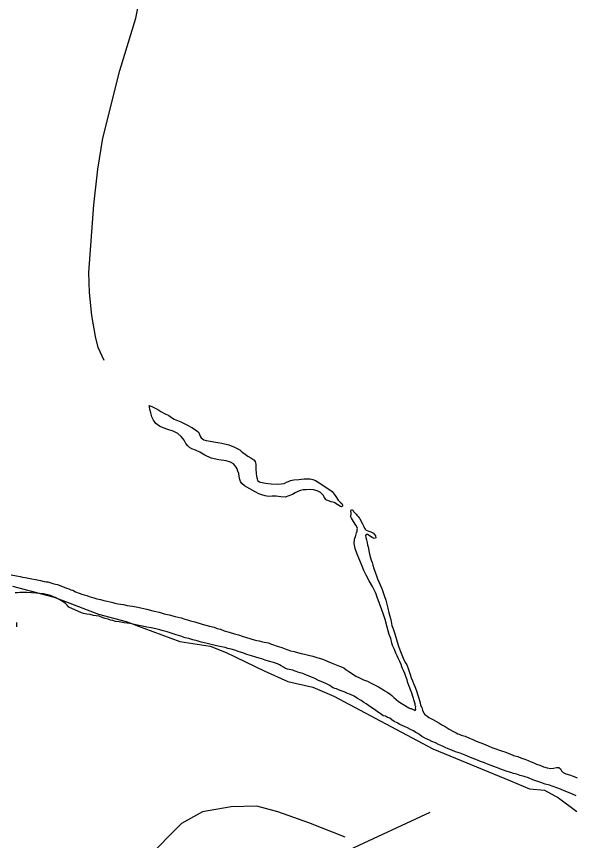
# Model space of a CAD drawing. Extents: x 1662474 to 1856135, y 779280 to 917889.
# Drawn here: x 1728466 to 1729685, y 797613 to 799413 of the extents above; entities that cross this region are included whole.
import ezdxf

# ---------------------------------------------------------------- set-up
doc = ezdxf.new("R2010")
doc.units = 0
for name, color, linetype in [('Exist Boundary Political City Limit New', 7, 'Continuous'), ('Exist Hydrographic Lake Shore', 7, 'Continuous'), ('Exist Hydrographic Misc Water Feature', 7, 'Continuous'), ('Map Preparation Boundary City Limit Buffer Line', 7, 'Continuous')]:
    doc.layers.add(name, color=color, linetype=linetype)

msp = doc.modelspace()

# ---------------------------------------------------------------- linework, layer by layer
at = {"layer": 'Exist Boundary Political City Limit New'}
msp.add_lwpolyline([(1728456.9, 798168.1), (1728548.2, 798144.3), (1728645.1, 798107.1), (1728704.9, 798091.3), (1728743.9, 798076.7), (1728822.5, 798047.4), (1728888.9, 798037.1), (1728923.6, 798023.6), (1729007.1, 797983.4), (1729058.4, 797960.2), (1729113.1, 797947.5), (1729158.9, 797928), (1729375.2, 797812.8), (1729545.2, 797742.7), (1729586.6, 797725.6), (1729619.6, 797722.6), (1729650, 797706.1), (1729689.6, 797675.7)], dxfattribs=at)
at = {"layer": 'Exist Hydrographic Lake Shore'}
for points in [[(1729138.5, 798361.7), (1729135.4, 798367.2), (1729129.6, 798372.7), (1729122.2, 798376.4), (1729114.4, 798378.8), (1729106.2, 798379.5), (1729098.6, 798379), (1729092.1, 798378.5), (1729086, 798377.2), (1729080.2, 798374.8), (1729074.8, 798372.4), (1729068.5, 798368.8), (1729060.9, 798365.4), (1729052.5, 798362.8), (1729043, 798363.2), (1729032.8, 798364.8), (1729024.4, 798364.8), (1729016.5, 798364.3), (1729008.9, 798365.9), (1729001.5, 798368), (1728995.2, 798370.3), (1728987.4, 798374.2), (1728975.2, 798381.1), (1728964, 798387.7), (1728957.8, 798392.4), (1728955.4, 798396.6), (1728953.5, 798401.6), (1728951.9, 798407.9), (1728951.4, 798414.4), (1728949.5, 798419.7), (1728948, 798424.7), (1728945.9, 798428.4), (1728943.2, 798431.5), (1728939.6, 798435.4), (1728933.5, 798439.4), (1728923.4, 798442), (1728907.6, 798444.4), (1728891.2, 798448.1), (1728877.1, 798454.3), (1728866.4, 798460.9), (1728856.4, 798465.4), (1728848.8, 798468.5), (1728843.5, 798471.1), (1728840.1, 798474.8), (1728835.9, 798480.3), (1728831.8, 798487.1), (1728825.6, 798495.2), (1728817.8, 798502.1), (1728807.6, 798507.1), (1728796.2, 798510.5), (1728786.2, 798513.9), (1728777.9, 798518.1), (1728770.2, 798523.9), (1728764.8, 798530.7), (1728761.4, 798538.3), (1728759, 798546.7), (1728757.1, 798554.3), (1728756.1, 798560.4), (1728755.6, 798562.8), (1728758, 798562.2), (1728762.6, 798560.1), (1728768.8, 798557.2), (1728774.2, 798554.1), (1728780.8, 798550.1), (1728789.2, 798545.7), (1728798.1, 798540.9), (1728804.4, 798536.5), (1728809.9, 798532.8), (1728817.2, 798529.9), (1728824.4, 798527.3), (1728830.4, 798524.4), (1728837.8, 798520.5), (1728848.8, 798514.7), (1728859, 798508.4), (1728864, 798503.7), (1728865.2, 798499.5), (1728867.1, 798495.8), (1728869, 798492.4), (1728871.9, 798490), (1728875.2, 798487.9), (1728880.2, 798486.4), (1728888.6, 798484.8), (1728900.8, 798483.2), (1728914.6, 798480.8), (1728929.6, 798476.9), (1728941.6, 798472.2), (1728949.2, 798468.5), (1728953.5, 798465.9), (1728956.6, 798463.5), (1728960.4, 798460.4), (1728965.2, 798456.7), (1728971.4, 798452.5), (1728977.9, 798448.3), (1728984, 798444.4), (1728986.9, 798440.7), (1728988.4, 798434.6), (1728988.6, 798424.9), (1728989.2, 798414.7), (1728990, 798408.9), (1728990.8, 798405.2)], [(1728990.8, 798405.2), (1728991.5, 798402.4), (1728992.1, 798400), (1728993.1, 798398.4), (1728996.2, 798396.3), (1728998.6, 798395.8), (1729002.4, 798394.5), (1729009.6, 798393.2), (1729022, 798392.1), (1729035.1, 798391.1), (1729044.2, 798391.6), (1729050.4, 798392.9), (1729055.6, 798395.2), (1729060, 798396.9), (1729064.2, 798399.2), (1729071.6, 798400.8), (1729082.6, 798401.6), (1729093.9, 798402.4), (1729102, 798402.4), (1729107.2, 798402.4), (1729112.8, 798401.6), (1729119.1, 798399.2), (1729125.1, 798395.2), (1729132.5, 798390.6), (1729140.4, 798385.3), (1729148.2, 798380.1), (1729155.6, 798375.1), (1729160, 798369.6), (1729163, 798364.1), (1729164.5, 798361.7), (1729166.9, 798358), (1729168.2, 798356.2), (1729172.1, 798352.5), (1729173.8, 798350.7), (1729176.1, 798348.8), (1729178.1, 798345.1), (1729177.6, 798342.8), (1729175.5, 798341.8), (1729173.8, 798342.2), (1729167.9, 798346.2), (1729160, 798350.9), (1729156.9, 798352), (1729153, 798352.8), (1729150.9, 798353.3), (1729145.6, 798355.1), (1729143.2, 798355.9), (1729141.4, 798357.8), (1729138.5, 798361.7)], [(1729332.8, 797923.6), (1729331.8, 797927.3), (1729330.4, 797932), (1729328.9, 797937), (1729326.8, 797941.8), (1729325.4, 797945.9), (1729323.2, 797951.2), (1729320.6, 797957.2), (1729318.9, 797963.5), (1729316.2, 797970.6), (1729314.1, 797977.2), (1729311.5, 797983.8), (1729309.1, 797988.4), (1729307.5, 797992.1), (1729305.8, 797996.9), (1729302.9, 798003.7), (1729299.4, 798010.8), (1729297.4, 798016.3), (1729294.8, 798021.5), (1729291.5, 798029.7), (1729287.9, 798037.2), (1729286, 798043.6), (1729284.8, 798048.1), (1729283.6, 798053.6), (1729280.2, 798062.5), (1729275.5, 798078.8), (1729270.9, 798095.3), (1729267.6, 798106.3), (1729264, 798116.2), (1729258.5, 798130.7), (1729253.8, 798144.4), (1729251.6, 798150.7), (1729249.9, 798154.3), (1729248, 798159.1), (1729243.5, 798167.8), (1729236.4, 798179.6), (1729229.4, 798192.4), (1729224.6, 798202.6), (1729221.2, 798212.1), (1729216, 798224.4), (1729209.9, 798238.1), (1729205.8, 798250.4), (1729203.6, 798261.7), (1729204.4, 798271.1), (1729206.8, 798279), (1729208.4, 798285.1), (1729209.6, 798288.4), (1729210.1, 798292.1), (1729210.5, 798294.5), (1729209.9, 798296.1), (1729207.2, 798301.3), (1729202.2, 798309.4), (1729197.6, 798317.1), (1729195.2, 798321.5), (1729196.8, 798324.4), (1729196.8, 798328.6), (1729195.8, 798331.8), (1729197.4, 798335.7), (1729200.5, 798334.1), (1729202.2, 798331.5), (1729204.4, 798328.9), (1729206, 798327.3), (1729207.9, 798325.8), (1729209.1, 798323.1), (1729212, 798320.5), (1729214.4, 798317.6), (1729216, 798315.8), (1729218, 798311.3), (1729221.8, 798304.8), (1729224.4, 798298.7), (1729226.2, 798295.2), (1729227.5, 798292.6), (1729229.6, 798290.8), (1729233.5, 798289.5), (1729240.1, 798287.1), (1729245.9, 798283.8), (1729250.1, 798277.9), (1729250.9, 798273.5), (1729247.2, 798272.4), (1729242.5, 798274.3), (1729239, 798276.9), (1729235.9, 798279.2), (1729232.5, 798281.1), (1729229.6, 798281.1), (1729228.2, 798279.2), (1729228.9, 798274.8), (1729230.4, 798269.6), (1729232, 798263.5), (1729232.8, 798258), (1729233.8, 798254.1), (1729234.4, 798250.9), (1729235.6, 798245.7), (1729237.2, 798238.1), (1729238.8, 798229.9), (1729240.6, 798224.7), (1729242.5, 798219.7), (1729244.2, 798213.9), (1729246.6, 798206.6), (1729249.5, 798198.7), (1729252.5, 798191.1)], [(1728454.2, 798192.9), (1728465.6, 798190.8), (1728473.8, 798189.5), (1728479, 798187.9), (1728484.8, 798186.9), (1728488.4, 798186.1), (1728518.4, 798180.3), (1728526, 798178.8), (1728530.6, 798177.9), (1728534.1, 798177.4), (1728538.2, 798176.4), (1728544.9, 798174.3), (1728551.1, 798172.7), (1728554.9, 798171.7), (1728556.6, 798170.9), (1728559, 798170.1), (1728575.2, 798164.1), (1728580.2, 798162.5), (1728584.5, 798160.6), (1728588.4, 798159.3), (1728594.8, 798155.9), (1728602.4, 798153), (1728608.1, 798150.9), (1728613.4, 798149.6), (1728619.1, 798148.1), (1728624.6, 798145.7), (1728629.6, 798144.4), (1728634.4, 798142.8), (1728641.1, 798140.4), (1728648.8, 798139.1), (1728656.6, 798137), (1728663.8, 798135.7), (1728670.2, 798134.1)], [(1729252.5, 798191.1), (1729254.5, 798184.2), (1729257.1, 798177.7), (1729260, 798171.1), (1729263, 798164.3), (1729265.6, 798158.6), (1729267.6, 798152.5), (1729270, 798145.7), (1729272.4, 798137.6), (1729274.5, 798129.1), (1729276.9, 798120.2), (1729279.2, 798110), (1729281.9, 798100.6), (1729283.9, 798090.8), (1729286, 798082.4), (1729288.4, 798074.8), (1729291.2, 798066.4), (1729294.4, 798056.7), (1729297.6, 798046.4), (1729300.5, 798037), (1729302.9, 798028.9), (1729306, 798021.5), (1729309.1, 798014.7), (1729312.2, 798007.6), (1729315.8, 798000.8), (1729318.4, 797996.1), (1729320.4, 797990.8), (1729323.2, 797984), (1729325.6, 797975.1), (1729328, 797967.8), (1729330.6, 797961.7), (1729333.2, 797955.6), (1729335.6, 797949.1), (1729339.4, 797939.6), (1729342.8, 797929.9), (1729344.9, 797923.4), (1729346.4, 797918.6), (1729347.8, 797913.7), (1729348.5, 797908.4), (1729350.9, 797902.9), (1729352.5, 797897.6), (1729354, 797893.7), (1729355.4, 797890.8), (1729358, 797887.9), (1729362.1, 797884.8), (1729366.6, 797881.6), (1729370.8, 797879.2), (1729375.2, 797876.6), (1729382.1, 797873.5), (1729388.4, 797869.3), (1729394.8, 797865.6), (1729402, 797861.7), (1729411.2, 797855.9), (1729420.4, 797850.9), (1729426.5, 797847.5), (1729430.1, 797845.9), (1729432.8, 797844.9), (1729437.2, 797842.8), (1729445.6, 797840.2), (1729455.4, 797836.2), (1729462.6, 797833.1), (1729470.2, 797829.9), (1729480, 797826), (1729489.8, 797822.3), (1729497.4, 797818.9), (1729504.4, 797815.8), (1729512.8, 797812.9), (1729520.6, 797810), (1729527.5, 797807.9), (1729532.8, 797806.1), (1729537.8, 797803.9), (1729543.5, 797801.6), (1729551.6, 797798.4), (1729560.9, 797795.8), (1729568.8, 797792.4), (1729576, 797790.1), (1729583.6, 797787.1), (1729590.5, 797784.2), (1729596, 797781.9), (1729601.5, 797779.6), (1729608.9, 797777.2), (1729616.8, 797773.2), (1729625.1, 797771.1), (1729632.8, 797769.8), (1729639.2, 797770.9), (1729645.4, 797771.9), (1729650.4, 797771.7), (1729654, 797769.3), (1729656.6, 797764.8), (1729660.2, 797760.9), (1729666.1, 797758), (1729673.8, 797755.7), (1729681.9, 797752.8), (1729690.5, 797749.6)], [(1728770.2, 798074.8), (1728760, 798076.9), (1728750.1, 798079), (1728741.1, 798081.1), (1728733.2, 798082.4), (1728723.6, 798084.8), (1728713.1, 798086.6), (1728701.2, 798088.2), (1728690.2, 798090.3), (1728682.1, 798091.1), (1728676.1, 798092.9), (1728670.9, 798094), (1728665.6, 798095.8), (1728659, 798097.9), (1728652.5, 798100), (1728645.9, 798102.4), (1728639.6, 798103.7), (1728633.5, 798104.5), (1728626.8, 798106.1), (1728619.6, 798107.4), (1728612, 798108.7), (1728607.9, 798110), (1728580, 798122.6), (1728576.4, 798127.1), (1728572.4, 798130.7), (1728568.5, 798133.1), (1728565.6, 798135.4), (1728551.1, 798143.3), (1728548, 798144.4), (1728540.1, 798147.8), (1728534.4, 798149.1), (1728530.4, 798149.9), (1728527.5, 798150.9), (1728524.4, 798151.7), (1728520.8, 798151.7), (1728516, 798152.5), (1728508.6, 798153.3), (1728498.4, 798153.6), (1728488.4, 798154.1), (1728482.1, 798154.1), (1728476.9, 798154.1), (1728472.6, 798154.1), (1728468, 798153.6), (1728462.8, 798153.6)], [(1728670.2, 798134.1), (1728676.4, 798132.3), (1728680.2, 798131), (1728684, 798130.7), (1728687.9, 798129.9), (1728692.9, 798129.1), (1728699.1, 798128.1), (1728707.6, 798126), (1728718.9, 798124.4), (1728730.4, 798122.3), (1728740.1, 798120.2), (1728750.1, 798118.1), (1728763.8, 798114.7), (1728777.1, 798111.3), (1728787.9, 798108.1), (1728799.1, 798105.5), (1728812.2, 798102.1), (1728825.1, 798098.7), (1728833.5, 798096.1), (1728839.6, 798094.8), (1728845.6, 798092.7), (1728855.6, 798090.1), (1728871.4, 798085.3), (1728887.1, 798080.9), (1728897.6, 798078.5), (1728904.4, 798076.1), (1728911.2, 798074), (1728919.6, 798070.9), (1728930.6, 798068), (1728942, 798064.3), (1728950.4, 798061.7), (1728958.8, 798059.1), (1728967.9, 798055.9), (1728977.4, 798053.3), (1728984.8, 798051.2), (1728990.5, 798049.6), (1728995.8, 798048.6), (1729001, 798047.2), (1729006.8, 798045.7), (1729012.2, 798044.9), (1729016.5, 798044.4), (1729020.6, 798042.2), (1729027, 798040.4), (1729035.1, 798037.2), (1729045.6, 798033.9), (1729056.1, 798029.9), (1729064.2, 798027.3), (1729072.1, 798025.2), (1729079.8, 798023.6), (1729087.6, 798021.2), (1729095.2, 798019.9), (1729103.9, 798017.3), (1729113.4, 798015.2), (1729121.8, 798012.6), (1729127.5, 798011.3), (1729132, 798009.8), (1729136.4, 798007.9), (1729143.2, 798005.2), (1729153.2, 798000.8), (1729164, 797996.3), (1729171.6, 797993.7), (1729176.9, 797991.4), (1729181, 797989.5), (1729185.2, 797986.4), (1729192.1, 797981.9), (1729199.6, 797976.9), (1729207.2, 797971.9), (1729215.1, 797967.8), (1729224.1, 797963.8), (1729232.5, 797960.4), (1729239.4, 797956.7), (1729244.9, 797954.1), (1729250.4, 797951.2), (1729256.4, 797948.1), (1729263.8, 797944.1), (1729270.2, 797939.9), (1729275.2, 797936.8), (1729278.8, 797934.4), (1729282.4, 797932.3), (1729285.5, 797929.7), (1729290, 797925.2), (1729295.2, 797920.5), (1729300.5, 797916.3), (1729306.2, 797912.6), (1729313.4, 797908.1), (1729319.1, 797904.5), (1729322.8, 797902.4), (1729325.6, 797900.8), (1729328.2, 797900.8), (1729331.1, 797899.8), (1729334.4, 797897.9), (1729336.8, 797896.9), (1729338, 797898.7), (1729337.5, 797901.6), (1729337.8, 797904.5), (1729336.8, 797907.6), (1729336.4, 797911.3), (1729335.4, 797915.2), (1729333.8, 797919.7), (1729332.8, 797923.6)], [(1728465.4, 798088.8), (1728465.6, 798084.2), (1728465.4, 798079.2)], [(1729435.1, 797803.2), (1729424.9, 797806.3), (1729416.5, 797810.2), (1729408.6, 797813.1), (1729402, 797816), (1729394.8, 797819.2), (1729387.9, 797822.1), (1729380.8, 797825.8), (1729373.1, 797829.1), (1729366.4, 797832.6), (1729360.4, 797834.9), (1729355.6, 797837.6), (1729351.1, 797839.9), (1729347.2, 797843.1), (1729342.8, 797846.2), (1729338, 797848.8), (1729332.8, 797852), (1729326.5, 797855.1), (1729319.6, 797858.8), (1729313.4, 797861.9), (1729308.4, 797863.8), (1729303.4, 797865.9), (1729297.4, 797869.6), (1729290.8, 797872.7), (1729286, 797876.4), (1729281.6, 797879.6), (1729276.4, 797881.6), (1729271.6, 797884), (1729266.9, 797885.3), (1729262.6, 797888.8), (1729256.6, 797892.4), (1729250.9, 797896.6), (1729245.6, 797900.2), (1729240.1, 797903.9), (1729234.9, 797907.6), (1729229.4, 797911.3), (1729224.4, 797914.4), (1729218.6, 797918.1), (1729211, 797922.6), (1729203.4, 797927.6), (1729195.2, 797931.2), (1729187.6, 797934.6), (1729181.4, 797937.2), (1729175, 797939.6), (1729169.5, 797942), (1729164.8, 797943.6), (1729161.4, 797944.9), (1729157.8, 797946.2), (1729154.2, 797948.1), (1729150.1, 797951.2), (1729143.2, 797954.9), (1729134.9, 797958.2), (1729125.6, 797962.5), (1729115.8, 797966.9), (1729106.2, 797970.9), (1729098.1, 797974.3), (1729091.2, 797977.2), (1729085.2, 797979.2), (1729080.2, 797980.6), (1729076.4, 797981.9), (1729072.4, 797983.2), (1729069.5, 797984.5), (1729065.2, 797985.3), (1729061.6, 797986.4), (1729058, 797987.1), (1729053.5, 797988.4), (1729049, 797991.6), (1729044.2, 797994.5), (1729040.6, 797996.3), (1729035.6, 797998.4), (1729026.8, 798001.3), (1729016.5, 798004.5), (1729008.6, 798006.8), (1729002, 798009.2), (1728995.8, 798011.3), (1728988.4, 798013.1), (1728978.8, 798016.3), (1728968.8, 798019.2), (1728960.4, 798022.3), (1728951.9, 798024.9), (1728942.8, 798028.1), (1728934.4, 798030.7), (1728927.5, 798032.3), (1728921.2, 798034.1), (1728913.4, 798035.7), (1728902.9, 798038.1), (1728890.8, 798040.7), (1728879.2, 798043.6), (1728869.2, 798046.2), (1728860.4, 798049.1), (1728850.9, 798051.2), (1728842, 798053.6), (1728833.9, 798055.6), (1728824.6, 798058.8), (1728814.4, 798062.2), (1728803.9, 798065.6), (1728794.5, 798068.2), (1728786, 798070.9), (1728778.8, 798072.7), (1728770.2, 798074.8)], [(1729688.6, 797709.8), (1729680.2, 797713.7), (1729671.4, 797717.6), (1729662.4, 797721.2), (1729654, 797724.7), (1729645.9, 797727.8), (1729638.2, 797730.4), (1729630.4, 797733.1), (1729620.6, 797735.7), (1729611, 797739.1), (1729602.2, 797742.2), (1729593.9, 797745.4), (1729584.5, 797749.4), (1729574.8, 797752.2), (1729566.4, 797754.9), (1729558.5, 797757.2), (1729551.9, 797759.1), (1729545.4, 797761.2), (1729537.8, 797763.5), (1729527.5, 797767.2), (1729514.6, 797771.7), (1729502.9, 797776.1), (1729494.8, 797779.2), (1729487.9, 797781.9), (1729479.8, 797785.1), (1729469.2, 797789.5), (1729457.6, 797794), (1729445.9, 797798.7), (1729435.1, 797803.2)]]:
    msp.add_lwpolyline(points, dxfattribs=at)
at = {"layer": 'Exist Hydrographic Misc Water Feature'}
for points in [[(1728657.5, 798661.3), (1728643.8, 798689.4), (1728638.1, 798713.4), (1728630.5, 798759.5), (1728625.2, 798809.6), (1728623.5, 798853.6), (1728634.8, 799001.6), (1728643.6, 799079.5), (1728654.3, 799147.4), (1728691.6, 799295.1), (1728726.7, 799408.9), (1728751.9, 799536.6)], [(1729183.9, 797620), (1729104.2, 797650.8), (1729036.5, 797675.4), (1728990.6, 797687.8), (1728934.4, 797686.3), (1728872.2, 797675), (1728826.1, 797649.4), (1728674.6, 797496.8)], [(1729140.4, 797341.1), (1729193.6, 797592.8), (1729369.5, 797674.5)]]:
    msp.add_lwpolyline(points, dxfattribs=at)
at = {"layer": 'Map Preparation Boundary City Limit Buffer Line'}
msp.add_lwpolyline([(1728456.9, 798168.1), (1728548.2, 798144.3), (1728645.1, 798107.1), (1728704.9, 798091.3), (1728743.9, 798076.7), (1728822.5, 798047.4), (1728888.9, 798037.1), (1728923.6, 798023.6), (1729007.1, 797983.4), (1729058.4, 797960.2), (1729113.1, 797947.5), (1729158.9, 797928), (1729375.2, 797812.8), (1729545.2, 797742.7), (1729586.6, 797725.6), (1729619.6, 797722.6), (1729650, 797706.1), (1729689.6, 797675.7)], dxfattribs=at)

doc.saveas('drawing.dxf')
